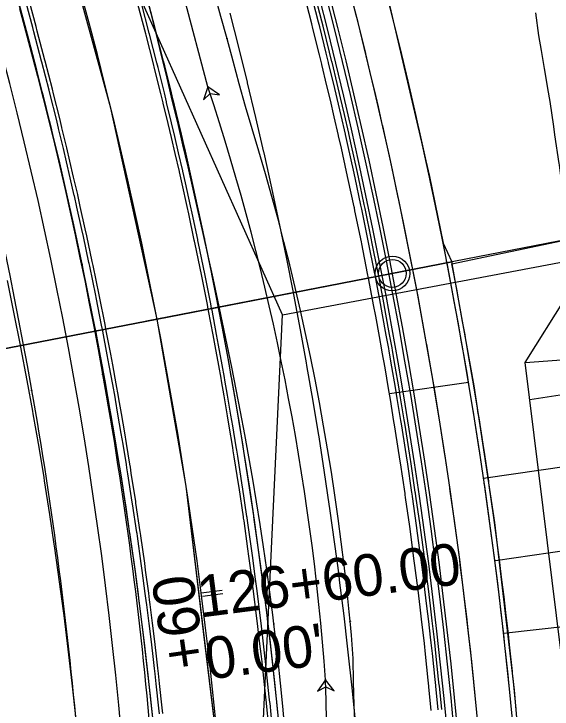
# Model space of a CAD drawing. Extents: x -70 to 701944, y -4 to 666871.
# Drawn here: x 668296.1 to 668373.6, y 655886.5 to 655986.6 of the extents above; entities that cross this region are included whole.
import ezdxf

# ---------------------------------------------------------------- set-up
doc = ezdxf.new("R2010")
doc.units = 0
for name, color, linetype in [('R_Detour', 7, 'Continuous'), ('R_Drive', 7, 'Continuous'), ('R_Horz Alg', 7, 'Continuous'), ('R_Horz Alg Annot', 7, 'Continuous'), ('R_No Plot', 7, 'Continuous'), ('R_Proposed Const Limits', 7, 'Continuous'), ('R_Proposed Road', 7, 'Continuous'), ('R_ROW', 7, 'Continuous'), ('R_ROW Annot', 7, 'Continuous'), ('R_Striping', 7, 'Continuous'), ('R_Temp Easement', 7, 'Continuous'), ('R_Water', 7, 'Continuous'), ('T_Indications', 7, 'Continuous'), ('T_Vehicle Path Lt Major', 7, 'Continuous'), ('T_Vehicle Path Lt Minor', 7, 'Continuous')]:
    doc.layers.add(name, color=color, linetype=linetype)

msp = doc.modelspace()

# ---------------------------------------------------------------- linework, layer by layer
at = {"layer": 'R_Detour'}
for p, q in [((668380.25, 655954.93), (668315.18, 655942.32)), ((668228.71, 655925.58), (668314.96, 655942.28))]:
    msp.add_line(p, q, dxfattribs=at)
at = {"layer": 'R_Drive'}
for p, q in [((668350.14, 655931.88), (668361.53, 655933.55)), ((668363.69, 655919.71), (668400.54, 655925.1)), ((668323.22, 655902.69), (668326.19, 655903.12)), ((668366.57, 655897.38), (668403.59, 655901.53))]:
    msp.add_line(p, q, dxfattribs=at)
at = {"layer": 'R_Horz Alg'}
for p, q in [((668334.77, 655943.2), (668272.72, 656081.76)), ((668327.61, 655791.56), (668334.77, 655943.2))]:
    msp.add_line(p, q, dxfattribs=at)
msp.add_lwpolyline([(668311.79, 655941.67), (668316.7, 655942.62)], dxfattribs=at)
msp.add_arc((667691.7, 655821.57), 636.62, 357.29792, 24.12331, dxfattribs=at)
at = {"layer": 'R_Horz Alg Annot'}
msp.add_lwpolyline([(668334.77, 655943.2), (668461.97, 655967.26)], dxfattribs=at)
at = {"layer": 'R_No Plot'}
msp.add_line((668365.43, 655907.84), (668402.08, 655913.19), dxfattribs=at)
for points in [[(668290.07, 656038.9), (668330.02, 656053.41), (668337.12, 656032.84), (668344.36, 656009.29), (668350.21, 655987.6), (668355.89, 655963.16), (668357.87, 655953.55), (668359.11, 655950.84), (668316.7, 655942.62), (668310.05, 655972.99), (668301.33, 656004.97)], [(668238.62, 656020.21), (668246.87, 655992.38), (668252.04, 655969.34), (668255.8, 655946.13), (668257.48, 655931.15), (668316.7, 655942.62), (668310.05, 655972.99), (668301.33, 656004.97), (668292.16, 656033.07), (668290.07, 656038.9)], [(668316.7, 655942.62), (668359.11, 655950.84), (668359.13, 655950.56), (668362.29, 655933.01), (668365.27, 655913.3), (668368.11, 655889.17), (668369.87, 655868.27), (668371.09, 655844.83), (668327.94, 655843.36), (668325.93, 655876.69), (668323.41, 655897.63), (668320.89, 655918.56)], [(668257.48, 655931.15), (668259.11, 655893.03), (668257.37, 655850.43), (668245.5, 655840.53), (668327.94, 655843.36), (668325.93, 655876.69), (668320.89, 655918.56), (668316.7, 655942.62)]]:
    msp.add_lwpolyline(points, close=True, dxfattribs=at)
msp.add_circle((668350.57, 655949.18), 2.5, dxfattribs=at)
at = {"layer": 'R_Proposed Const Limits'}
msp.add_lwpolyline([(668359.13, 655950.56), (668376, 655954.1), (668375.91, 655954.81), (668375.35, 655959.33), (668375.31, 655959.6), (668374.66, 655964.38), (668374.6, 655964.82), (668374.57, 655964.99), (668373.97, 655969.16), (668373.8, 655970.32), (668373.26, 655973.94), (668372.96, 655975.81), (668372.95, 655975.86), (668372.48, 655978.7), (668372.04, 655981.28), (668371.67, 655983.46), (668371.2, 655986.73)], dxfattribs=at)
at = {"layer": 'R_Proposed Road'}
for points in [[(668357.67, 655886.41), (668357.33, 655889.81), (668357.32, 655889.9), (668357.23, 655890.78), (668356.83, 655894.52), (668356.66, 655896.05), (668356.57, 655896.87), (668356.31, 655899.14), (668356.05, 655901.33), (668355.75, 655903.75), (668355.39, 655906.6), (668355.3, 655907.3), (668355.17, 655908.35), (668354.7, 655911.86), (668354.55, 655912.95), (668353.96, 655917.12), (668353.9, 655917.54), (668353.87, 655917.71), (668353.22, 655922.12), (668353.18, 655922.37), (668352.51, 655926.69), (668352.36, 655927.62), (668352.28, 655928.1), (668351.76, 655931.26), (668351.5, 655932.86), (668350.99, 655935.83), (668350.59, 655938.09), (668350.53, 655938.46), (668350.18, 655940.38), (668349.65, 655943.32), (668349.35, 655944.93), (668348.66, 655948.53), (668348.61, 655948.8), (668348.48, 655949.47), (668347.63, 655953.74), (668347.58, 655954), (668346.65, 655958.53), (668346.56, 655958.94), (668346.53, 655959.1), (668345.69, 655963.04), (668345.45, 655964.14), (668344.7, 655967.55), (668344.3, 655969.32), (668344.29, 655969.37), (668343.68, 655972.05), (668343.11, 655974.49), (668342.62, 655976.54), (668341.89, 655979.6), (668341.87, 655979.66), (668341.54, 655981.03), (668340.6, 655984.81), (668340.43, 655985.5), (668339.33, 655989.8)], [(668356.17, 655886.27), (668355.84, 655889.66), (668355.83, 655889.75), (668355.74, 655890.62), (668355.34, 655894.36), (668355.17, 655895.89), (668355.08, 655896.7), (668354.82, 655898.96), (668354.56, 655901.15), (668354.26, 655903.56), (668353.9, 655906.41), (668353.81, 655907.11), (668353.68, 655908.15), (668353.21, 655911.66), (668353.06, 655912.74), (668352.48, 655916.91), (668352.42, 655917.32), (668352.39, 655917.5), (668351.74, 655921.89), (668351.7, 655922.15), (668351.03, 655926.46), (668350.88, 655927.38), (668350.8, 655927.86), (668350.28, 655931.02), (668350.02, 655932.61), (668349.51, 655935.57), (668349.12, 655937.83), (668349.05, 655938.2), (668348.71, 655940.12), (668348.17, 655943.04), (668347.87, 655944.65), (668347.19, 655948.25), (668347.14, 655948.51), (668347.01, 655949.18), (668346.16, 655953.45), (668346.11, 655953.71), (668345.18, 655958.22), (668345.1, 655958.64), (668345.06, 655958.79), (668344.22, 655962.73), (668343.99, 655963.82), (668343.24, 655967.22), (668342.84, 655968.99), (668342.83, 655969.04), (668342.21, 655971.71), (668341.65, 655974.15), (668341.16, 655976.2), (668340.43, 655979.25), (668340.42, 655979.3), (668340.08, 655980.67), (668339.14, 655984.45), (668338.97, 655985.13), (668337.87, 655989.42)], [(668357.17, 655886.36), (668356.83, 655889.76), (668356.82, 655889.85), (668356.73, 655890.72), (668356.33, 655894.47), (668356.16, 655896), (668356.07, 655896.81), (668355.81, 655899.08), (668355.55, 655901.27), (668355.26, 655903.68), (668354.9, 655906.54), (668354.81, 655907.24), (668354.67, 655908.28), (668354.2, 655911.8), (668354.05, 655912.88), (668353.46, 655917.05), (668353.41, 655917.46), (668353.38, 655917.64), (668352.73, 655922.04), (668352.69, 655922.3), (668352.01, 655926.62), (668351.87, 655927.54), (668351.79, 655928.02), (668351.27, 655931.18), (668351, 655932.78), (668350.5, 655935.74), (668350.1, 655938), (668350.04, 655938.38), (668349.69, 655940.29), (668349.16, 655943.22), (668348.86, 655944.84), (668348.17, 655948.44), (668348.12, 655948.7), (668347.99, 655949.37), (668347.14, 655953.64), (668347.09, 655953.9), (668346.16, 655958.42), (668346.07, 655958.84), (668346.04, 655959), (668345.2, 655962.94), (668344.96, 655964.03), (668344.21, 655967.44), (668343.81, 655969.21), (668343.8, 655969.26), (668343.19, 655971.94), (668342.62, 655974.38), (668342.14, 655976.43), (668341.4, 655979.48), (668341.39, 655979.54), (668341.05, 655980.91), (668340.11, 655984.69), (668339.94, 655985.38), (668338.84, 655989.67)], [(668316.04, 655885.66), (668315.95, 655886.48), (668315.58, 655890), (668315.42, 655891.44), (668315.33, 655892.2), (668315.09, 655894.33), (668314.84, 655896.38), (668314.57, 655898.65), (668314.23, 655901.33), (668314.14, 655901.98), (668314.02, 655902.97), (668313.58, 655906.26), (668313.44, 655907.28), (668312.89, 655911.19), (668312.83, 655911.58), (668312.8, 655911.75), (668312.19, 655915.88), (668312.15, 655916.12), (668311.52, 655920.17), (668311.38, 655921.04), (668311.31, 655921.49), (668310.83, 655924.46), (668310.58, 655925.96), (668310.1, 655928.74), (668309.73, 655930.86), (668309.67, 655931.21), (668309.34, 655933.01), (668308.84, 655935.76), (668308.56, 655937.28), (668307.92, 655940.66), (668307.87, 655940.91), (668307.75, 655941.54), (668306.95, 655945.54), (668306.9, 655945.79), (668306.03, 655950.03), (668305.95, 655950.42), (668305.92, 655950.57), (668305.13, 655954.27), (668304.91, 655955.29), (668304.2, 655958.5), (668303.83, 655960.16), (668303.81, 655960.2), (668303.24, 655962.72), (668302.71, 655965.01), (668302.25, 655966.93), (668301.56, 655969.8), (668301.55, 655969.85), (668301.24, 655971.14), (668300.35, 655974.69), (668300.19, 655975.33), (668299.16, 655979.36), (668299.12, 655979.51), (668299.12, 655979.52), (668298.01, 655983.7), (668297.85, 655984.33), (668296.88, 655987.87)], [(668317.03, 655885.77), (668316.95, 655886.59), (668316.57, 655890.11), (668316.41, 655891.55), (668316.32, 655892.31), (668316.08, 655894.44), (668315.84, 655896.5), (668315.56, 655898.77), (668315.22, 655901.45), (668315.14, 655902.11), (668315.01, 655903.1), (668314.57, 655906.4), (668314.43, 655907.41), (668313.87, 655911.34), (668313.82, 655911.73), (668313.79, 655911.89), (668313.18, 655916.03), (668313.14, 655916.27), (668312.51, 655920.33), (668312.37, 655921.2), (668312.3, 655921.65), (668311.81, 655924.62), (668311.56, 655926.12), (668311.08, 655928.91), (668310.71, 655931.04), (668310.65, 655931.39), (668310.33, 655933.19), (668309.82, 655935.95), (668309.54, 655937.46), (668308.9, 655940.85), (668308.85, 655941.1), (668308.73, 655941.73), (668307.93, 655945.74), (668307.88, 655945.99), (668307.01, 655950.24), (668306.93, 655950.63), (668306.9, 655950.78), (668306.11, 655954.48), (668305.88, 655955.51), (668305.17, 655958.72), (668304.8, 655960.38), (668304.79, 655960.42), (668304.21, 655962.94), (668303.68, 655965.24), (668303.22, 655967.16), (668302.53, 655970.04), (668302.52, 655970.09), (668302.21, 655971.38), (668301.32, 655974.93), (668301.16, 655975.58), (668300.13, 655979.61), (668300.09, 655979.76), (668300.08, 655979.77), (668298.98, 655983.96), (668298.81, 655984.59), (668297.85, 655988.14)], [(668317.53, 655885.82), (668317.44, 655886.64), (668317.07, 655890.16), (668316.91, 655891.6), (668316.82, 655892.36), (668316.58, 655894.5), (668316.33, 655896.56), (668316.05, 655898.83), (668315.72, 655901.52), (668315.63, 655902.17), (668315.5, 655903.16), (668315.06, 655906.47), (668314.92, 655907.48), (668314.37, 655911.41), (668314.31, 655911.8), (668314.29, 655911.97), (668313.67, 655916.11), (668313.64, 655916.35), (668313, 655920.41), (668312.87, 655921.28), (668312.79, 655921.73), (668312.31, 655924.71), (668312.05, 655926.21), (668311.58, 655929), (668311.2, 655931.13), (668311.14, 655931.48), (668310.82, 655933.28), (668310.32, 655936.04), (668310.03, 655937.56), (668309.39, 655940.94), (668309.34, 655941.19), (668309.22, 655941.82), (668308.42, 655945.84), (668308.37, 655946.09), (668307.5, 655950.34), (668307.42, 655950.73), (668307.38, 655950.88), (668306.59, 655954.59), (668306.37, 655955.61), (668305.66, 655958.83), (668305.29, 655960.49), (668305.28, 655960.53), (668304.7, 655963.06), (668304.17, 655965.35), (668303.71, 655967.28), (668303.02, 655970.16), (668303.01, 655970.21), (668302.69, 655971.49), (668301.81, 655975.05), (668301.64, 655975.7), (668300.61, 655979.74), (668300.57, 655979.89), (668300.57, 655979.9), (668299.46, 655984.09), (668299.3, 655984.72), (668298.33, 655988.27)], [(668332.79, 655883.99), (668332.46, 655887.26), (668332.45, 655887.35), (668332.36, 655888.19), (668331.98, 655891.8), (668331.81, 655893.27), (668331.73, 655894.05), (668331.47, 655896.24), (668331.22, 655898.35), (668330.94, 655900.68), (668330.6, 655903.42), (668330.51, 655904.1), (668330.38, 655905.11), (668329.93, 655908.49), (668329.78, 655909.53), (668329.22, 655913.55), (668329.16, 655913.95), (668329.13, 655914.12), (668328.5, 655918.36), (668328.47, 655918.61), (668327.82, 655922.77), (668327.68, 655923.66), (668327.6, 655924.12), (668327.1, 655927.17), (668326.85, 655928.7), (668326.36, 655931.56), (668325.98, 655933.74), (668325.91, 655934.1), (668325.58, 655935.94), (668325.07, 655938.77), (668324.78, 655940.32), (668324.12, 655943.79), (668324.07, 655944.05), (668323.94, 655944.69), (668323.13, 655948.8), (668323.08, 655949.05), (668322.18, 655953.41), (668322.1, 655953.81), (668322.06, 655953.96), (668321.26, 655957.76), (668321.03, 655958.81), (668320.3, 655962.1), (668319.92, 655963.8), (668319.91, 655963.85), (668319.32, 655966.43), (668318.77, 655968.78), (668318.3, 655970.75), (668317.6, 655973.7), (668317.58, 655973.75), (668317.26, 655975.07), (668316.35, 655978.71), (668316.19, 655979.38), (668315.13, 655983.51), (668315.09, 655983.66), (668315.09, 655983.67), (668313.95, 655987.96)], [(668333.28, 655884.04), (668332.96, 655887.31), (668332.95, 655887.4), (668332.86, 655888.24), (668332.47, 655891.85), (668332.31, 655893.33), (668332.22, 655894.11), (668331.97, 655896.3), (668331.72, 655898.41), (668331.44, 655900.74), (668331.09, 655903.49), (668331, 655904.16), (668330.87, 655905.17), (668330.42, 655908.56), (668330.28, 655909.6), (668329.71, 655913.62), (668329.65, 655914.02), (668329.63, 655914.19), (668329, 655918.44), (668328.96, 655918.68), (668328.31, 655922.85), (668328.17, 655923.74), (668328.09, 655924.2), (668327.6, 655927.25), (668327.34, 655928.78), (668326.85, 655931.64), (668326.47, 655933.82), (668326.4, 655934.18), (668326.07, 655936.03), (668325.56, 655938.86), (668325.27, 655940.41), (668324.61, 655943.88), (668324.56, 655944.14), (668324.43, 655944.79), (668323.62, 655948.9), (668323.57, 655949.15), (668322.67, 655953.51), (668322.59, 655953.91), (668322.55, 655954.07), (668321.74, 655957.86), (668321.52, 655958.92), (668320.79, 655962.21), (668320.41, 655963.91), (668320.39, 655963.96), (668319.8, 655966.54), (668319.26, 655968.89), (668318.79, 655970.87), (668318.08, 655973.82), (668318.07, 655973.87), (668317.75, 655975.19), (668316.84, 655978.83), (668316.67, 655979.5), (668315.61, 655983.64), (668315.57, 655983.79), (668315.57, 655983.8), (668314.44, 655988.09)], [(668334.28, 655884.14), (668333.95, 655887.42), (668333.94, 655887.5), (668333.85, 655888.35), (668333.47, 655891.96), (668333.3, 655893.44), (668333.22, 655894.22), (668332.96, 655896.41), (668332.71, 655898.53), (668332.43, 655900.86), (668332.08, 655903.61), (668332, 655904.29), (668331.86, 655905.3), (668331.41, 655908.69), (668331.27, 655909.74), (668330.7, 655913.77), (668330.64, 655914.16), (668330.62, 655914.34), (668329.99, 655918.59), (668329.95, 655918.83), (668329.3, 655923), (668329.16, 655923.89), (668329.08, 655924.36), (668328.58, 655927.41), (668328.32, 655928.95), (668327.84, 655931.81), (668327.45, 655934), (668327.39, 655934.36), (668327.06, 655936.21), (668326.54, 655939.04), (668326.25, 655940.6), (668325.59, 655944.07), (668325.54, 655944.33), (668325.41, 655944.98), (668324.6, 655949.1), (668324.55, 655949.35), (668323.65, 655953.72), (668323.56, 655954.12), (668323.53, 655954.27), (668322.72, 655958.07), (668322.49, 655959.13), (668321.76, 655962.42), (668321.38, 655964.13), (668321.37, 655964.18), (668320.78, 655966.77), (668320.23, 655969.12), (668319.76, 655971.1), (668319.05, 655974.05), (668319.04, 655974.1), (668318.72, 655975.43), (668317.81, 655979.08), (668317.64, 655979.74), (668316.58, 655983.89), (668316.54, 655984.04), (668316.54, 655984.05), (668315.4, 655988.35)], [(668367.71, 655886.45), (668367.62, 655887.38), (668367.28, 655890.83), (668367.27, 655890.92), (668367.18, 655891.81), (668366.77, 655895.61), (668366.6, 655897.17), (668366.5, 655897.99), (668366.24, 655900.3), (668365.98, 655902.52), (668365.68, 655904.97), (668365.31, 655907.87), (668365.22, 655908.58), (668365.08, 655909.65), (668364.61, 655913.21), (668364.46, 655914.31), (668363.86, 655918.55), (668363.8, 655918.97), (668363.77, 655919.15), (668363.11, 655923.62), (668363.07, 655923.88), (668362.38, 655928.27), (668362.23, 655929.2), (668362.15, 655929.69), (668361.63, 655932.9), (668361.36, 655934.52), (668360.84, 655937.53), (668360.44, 655939.83), (668360.37, 655940.21), (668360.03, 655942.16), (668359.48, 655945.14), (668359.18, 655946.77), (668358.48, 655950.43), (668358.43, 655950.7), (668358.3, 655951.38), (668357.44, 655955.72), (668357.38, 655955.98), (668356.44, 655960.57), (668356.35, 655961), (668356.32, 655961.16), (668355.46, 655965.16), (668355.22, 655966.27), (668354.46, 655969.73), (668354.05, 655971.53), (668354.04, 655971.58), (668353.42, 655974.3), (668352.84, 655976.78), (668352.35, 655978.86), (668351.6, 655981.96), (668351.59, 655982.02), (668351.25, 655983.41), (668350.3, 655987.25)], [(668362.73, 655885.97), (668362.64, 655886.9), (668362.3, 655890.32), (668362.29, 655890.41), (668362.2, 655891.29), (668361.8, 655895.07), (668361.63, 655896.61), (668361.54, 655897.43), (668361.27, 655899.72), (668361.01, 655901.93), (668360.71, 655904.36), (668360.35, 655907.23), (668360.26, 655907.94), (668360.12, 655909), (668359.65, 655912.54), (668359.5, 655913.63), (668358.91, 655917.83), (668358.85, 655918.25), (668358.82, 655918.43), (668358.16, 655922.87), (668358.12, 655923.13), (668357.45, 655927.48), (668357.3, 655928.41), (668357.22, 655928.9), (668356.7, 655932.08), (668356.43, 655933.69), (668355.92, 655936.68), (668355.52, 655938.96), (668355.45, 655939.34), (668355.11, 655941.27), (668354.56, 655944.23), (668354.26, 655945.85), (668353.57, 655949.48), (668353.52, 655949.75), (668353.39, 655950.43), (668352.53, 655954.73), (668352.48, 655954.99), (668351.55, 655959.55), (668351.46, 655959.97), (668351.42, 655960.13), (668350.58, 655964.1), (668350.34, 655965.2), (668349.58, 655968.64), (668349.18, 655970.42), (668349.17, 655970.47), (668348.55, 655973.18), (668347.98, 655975.64), (668347.49, 655977.7), (668346.75, 655980.78), (668346.73, 655980.84), (668346.4, 655982.22), (668345.45, 655986.03), (668345.27, 655986.73)], [(668368.4, 655886.29), (668368.37, 655886.51), (668368.28, 655887.45), (668367.94, 655890.9), (668367.93, 655890.99), (668367.84, 655891.88), (668367.43, 655895.69), (668367.26, 655897.24), (668367.17, 655898.07), (668366.9, 655900.37), (668366.64, 655902.6), (668366.34, 655905.06), (668365.97, 655907.95), (668365.88, 655908.67), (668365.74, 655909.73), (668365.27, 655913.3), (668365.12, 655914.4), (668364.52, 655918.64), (668364.46, 655919.06), (668364.43, 655919.25), (668363.77, 655923.72), (668363.73, 655923.98), (668363.04, 655928.37), (668362.89, 655929.31), (668362.81, 655929.8), (668362.29, 655933.01), (668362.02, 655934.63), (668361.5, 655937.65), (668361.1, 655939.95), (668361.03, 655940.33), (668360.68, 655942.28), (668360.14, 655945.26), (668359.83, 655946.9), (668359.13, 655950.56)]]:
    msp.add_lwpolyline(points, dxfattribs=at)
for radius in [645.62, 627.62]:
    msp.add_arc((667691.7, 655821.57), radius, 357.29792, 24.12331, dxfattribs=at)
at = {"layer": 'R_ROW'}
msp.add_line((668326.05, 655903.52), (668323.07, 655903.14), dxfattribs=at)
msp.add_lwpolyline([(668379.35, 655858.1), (668369.67, 655936.38), (668381.5, 655955.17)], dxfattribs=at)
at = {"layer": 'R_ROW Annot'}
msp.add_lwpolyline([(668369.67, 655936.38), (668395.05, 655938.23), (668483.97, 655954.3)], dxfattribs=at)
at = {"layer": 'R_Striping'}
for points in [[(668345.21, 655885.24), (668344.78, 655889.51), (668344.22, 655894.67), (668344.13, 655895.5), (668343.62, 655899.86), (668342.98, 655905.01), (668342.89, 655905.74), (668342.3, 655910.2), (668341.58, 655915.34), (668341.49, 655915.95), (668340.81, 655920.51), (668340.01, 655925.64), (668339.93, 655926.15), (668339.16, 655930.8), (668338.27, 655935.91), (668338.2, 655936.32), (668337.34, 655941.06), (668336.38, 655946.16), (668336.32, 655946.46), (668335.37, 655951.29), (668334.32, 655956.38), (668334.28, 655956.57), (668333.23, 655961.49), (668332.1, 655966.56), (668332.08, 655966.65), (668330.93, 655971.65), (668329.73, 655976.65), (668329.71, 655976.74), (668328.46, 655981.78), (668327.22, 655986.65)], [(668305, 655885.37), (668304.48, 655890.21), (668304.39, 655890.99), (668303.91, 655895.1), (668303.31, 655899.93), (668303.22, 655900.61), (668302.67, 655904.8), (668301.99, 655909.63), (668301.91, 655910.21), (668301.27, 655914.49), (668300.52, 655919.3), (668300.44, 655919.78), (668299.72, 655924.15), (668298.89, 655928.95), (668298.82, 655929.33), (668298.01, 655933.78), (668297.11, 655938.57), (668297.05, 655938.85), (668296.16, 655943.39), (668295.18, 655948.16)]]:
    msp.add_lwpolyline(points, dxfattribs=at)
at = {"layer": 'R_Temp Easement'}
msp.add_line((668370.33, 655931.01), (668399.18, 655935.66), dxfattribs=at)
at = {"layer": 'R_Water'}
msp.add_circle((668350.57, 655949.18), 2, dxfattribs=at)
at = {"layer": 'T_Indications'}
for radius in [679.12, 674.12, 669.62, 670.62, 671.12]:
    msp.add_arc((667691.7, 655821.57), radius, 357.29792, 24.12331, dxfattribs=at)
at = {"layer": 'T_Vehicle Path Lt Major'}
for points in [[(668286.22, 655987.38), (668287.09, 655984.2), (668287.94, 655981.01), (668288.77, 655977.81), (668289.59, 655974.61), (668290.39, 655971.41), (668291.17, 655968.2), (668291.94, 655964.99), (668292.68, 655961.77), (668293.41, 655958.55), (668294.12, 655955.33), (668294.82, 655952.1), (668295.49, 655948.87), (668296.15, 655945.64), (668296.78, 655942.4), (668297.4, 655939.16), (668298.01, 655935.91), (668298.59, 655932.66), (668298.65, 655932.34)], [(668296.9, 655987.35), (668297.79, 655984.11), (668298.65, 655980.86), (668299.5, 655977.61), (668300.33, 655974.36), (668301.15, 655971.1), (668301.94, 655967.83), (668302.71, 655964.56), (668303.47, 655961.29), (668304.2, 655958.01), (668304.92, 655954.73), (668305.61, 655951.44), (668306.29, 655948.15), (668306.95, 655944.86), (668307.59, 655941.56), (668308.21, 655938.25), (668308.82, 655934.95), (668308.87, 655934.62)], [(668308.87, 655934.62), (668309.11, 655933.3), (668309.4, 655931.64), (668309.68, 655929.98), (668309.96, 655928.33), (668310.24, 655926.67), (668310.51, 655925.01), (668310.77, 655923.35), (668311.03, 655921.69), (668311.29, 655920.03), (668311.54, 655918.37), (668311.78, 655916.71), (668312.02, 655915.05), (668312.26, 655913.38), (668312.49, 655911.72), (668312.72, 655910.06), (668312.94, 655908.39), (668313.16, 655906.72), (668313.37, 655905.06), (668313.58, 655903.39), (668313.78, 655901.72), (668313.98, 655900.06), (668314.17, 655898.39), (668314.36, 655896.72), (668314.54, 655895.05), (668314.72, 655893.38), (668314.89, 655891.71), (668315.06, 655890.03), (668315.22, 655888.36), (668315.38, 655886.69), (668315.54, 655885.02)], [(668298.65, 655932.34), (668298.87, 655931.04), (668299.15, 655929.41), (668299.43, 655927.78), (668299.7, 655926.16), (668299.96, 655924.53), (668300.23, 655922.9), (668300.48, 655921.27), (668300.74, 655919.64), (668300.98, 655918.01), (668301.23, 655916.38), (668301.46, 655914.74), (668301.7, 655913.11), (668301.93, 655911.48), (668302.15, 655909.84), (668302.37, 655908.21), (668302.58, 655906.57), (668302.79, 655904.93), (668303, 655903.3), (668303.2, 655901.66), (668303.4, 655900.02), (668303.59, 655898.38), (668303.77, 655896.74), (668303.96, 655895.1), (668304.13, 655893.46), (668304.31, 655891.82), (668304.47, 655890.18), (668304.64, 655888.54), (668304.8, 655886.9), (668304.95, 655885.26)]]:
    msp.add_lwpolyline(points, dxfattribs=at)
for centre in [(668308.87, 655934.62), (668308.87, 655934.62), (668298.65, 655932.34), (668298.65, 655932.34)]:
    msp.add_circle(centre, 0.0417, dxfattribs=at)
msp.add_arc((667737.89, 655832.69), 575.86, 355.89893, 23.54666, dxfattribs=at)
at = {"layer": 'T_Vehicle Path Lt Minor'}
msp.add_line((668324.03, 655976.05), (668307.51, 656037.91), dxfattribs=at)
for points in [[(668326.77, 655982.97), (668325.9, 655986.19), (668325.02, 655989.41)], [(668317.35, 655980.54), (668316.56, 655983.77), (668315.75, 655987)], [(668344.49, 655899.1), (668344.36, 655900.45), (668344.01, 655903.82), (668343.63, 655907.18), (668343.22, 655910.54), (668342.77, 655913.89), (668342.3, 655917.24), (668341.79, 655920.59), (668341.25, 655923.93), (668340.68, 655927.26), (668340.07, 655930.59), (668339.44, 655933.92), (668338.77, 655937.23), (668338.07, 655940.54), (668337.35, 655943.85), (668336.59, 655947.15), (668335.79, 655950.44), (668334.97, 655953.72), (668334.12, 655956.99), (668333.24, 655960.26), (668332.32, 655963.52), (668331.37, 655966.77), (668330.4, 655970.01), (668329.42, 655973.24), (668328.54, 655976.49), (668327.65, 655979.74), (668326.77, 655982.97)], [(668333.52, 655898.71), (668333.36, 655900.02), (668332.95, 655903.29), (668332.5, 655906.55), (668332.03, 655909.8), (668331.54, 655913.05), (668331.02, 655916.3), (668330.47, 655919.54), (668329.91, 655922.78), (668329.32, 655926.01), (668328.72, 655929.24), (668328.09, 655932.46), (668327.46, 655935.68), (668326.8, 655938.9), (668326.14, 655942.11), (668325.46, 655945.32), (668324.77, 655948.52), (668324.07, 655951.73), (668323.36, 655954.93), (668322.64, 655958.12), (668321.91, 655961.32), (668321.17, 655964.51), (668320.42, 655967.71), (668319.67, 655970.91), (668318.9, 655974.11), (668318.14, 655977.31), (668317.35, 655980.54)], [(668337.06, 655835.01), (668337.05, 655837.01), (668337.01, 655840.33), (668336.97, 655843.66), (668336.91, 655846.99), (668336.83, 655850.32), (668336.74, 655853.64), (668336.64, 655856.97), (668336.52, 655860.3), (668336.37, 655863.62), (668336.21, 655866.95), (668336.03, 655870.27), (668335.83, 655873.59), (668335.6, 655876.91), (668335.35, 655880.23), (668335.08, 655883.54), (668334.79, 655886.86), (668334.47, 655890.17), (668334.12, 655893.47), (668333.76, 655896.75), (668333.52, 655898.71)], [(668345.94, 655834.95), (668345.93, 655836.95), (668345.92, 655840.29), (668345.9, 655843.63), (668345.88, 655846.97), (668345.85, 655850.31), (668345.82, 655853.65), (668345.78, 655856.99), (668345.74, 655860.33), (668345.7, 655863.67), (668345.65, 655867.01), (668345.6, 655870.35), (668345.54, 655873.69), (668345.46, 655877.03), (668345.36, 655880.37), (668345.21, 655883.71), (668345.08, 655887.04), (668344.99, 655890.38), (668344.91, 655893.72), (668344.68, 655897.08), (668344.49, 655899.1)]]:
    msp.add_lwpolyline(points, dxfattribs=at)
for points in [[(668324.03, 655976.05), (668323.37, 655974.16), (668324.34, 655975.1), (668325.68, 655974.92)], [(668340.95, 655890.65), (668339.78, 655889.04), (668340.98, 655889.65), (668342.21, 655889.1)]]:
    msp.add_lwpolyline(points, close=True, dxfattribs=at)
for centre in [(668326.77, 655982.97), (668326.77, 655982.97), (668317.35, 655980.54), (668317.35, 655980.54), (668324.03, 655976.05), (668324.03, 655976.05), (668333.52, 655898.71), (668333.52, 655898.71), (668344.49, 655899.1), (668344.49, 655899.1), (668340.95, 655890.65), (668340.95, 655890.65)]:
    msp.add_circle(centre, 0.0417, dxfattribs=at)
for centre, radius, start, end in [((667988.12, 655865.11), 353.75, 4.141, 18.2766), ((665821.48, 655827.84), 2520.26, 359.28298, 1.42816)]:
    msp.add_arc(centre, radius, start, end, dxfattribs=at)

# ---------------------------------------------------------------- texts
at = {"layer": 'R_Drive'}
msp.add_text('+60', height=6, rotation=98.2129, dxfattribs=at).set_placement((668323.77, 655892.63))
at = {"layer": 'R_No Plot'}
for s, height, rotation, p in [('126+60.00 ', 6, 7.361, (668322.88, 655899.62)), ('+', 0.1, 97.361, (668323.13, 655903.1)), ('+', 0.1, 97.361, (668323.13, 655903.1)), ("0.00' ", 6, 7.361, (668324.03, 655890.7))]:
    msp.add_text(s, height=height, rotation=rotation, dxfattribs=at).set_placement(p)

doc.saveas('drawing.dxf')
